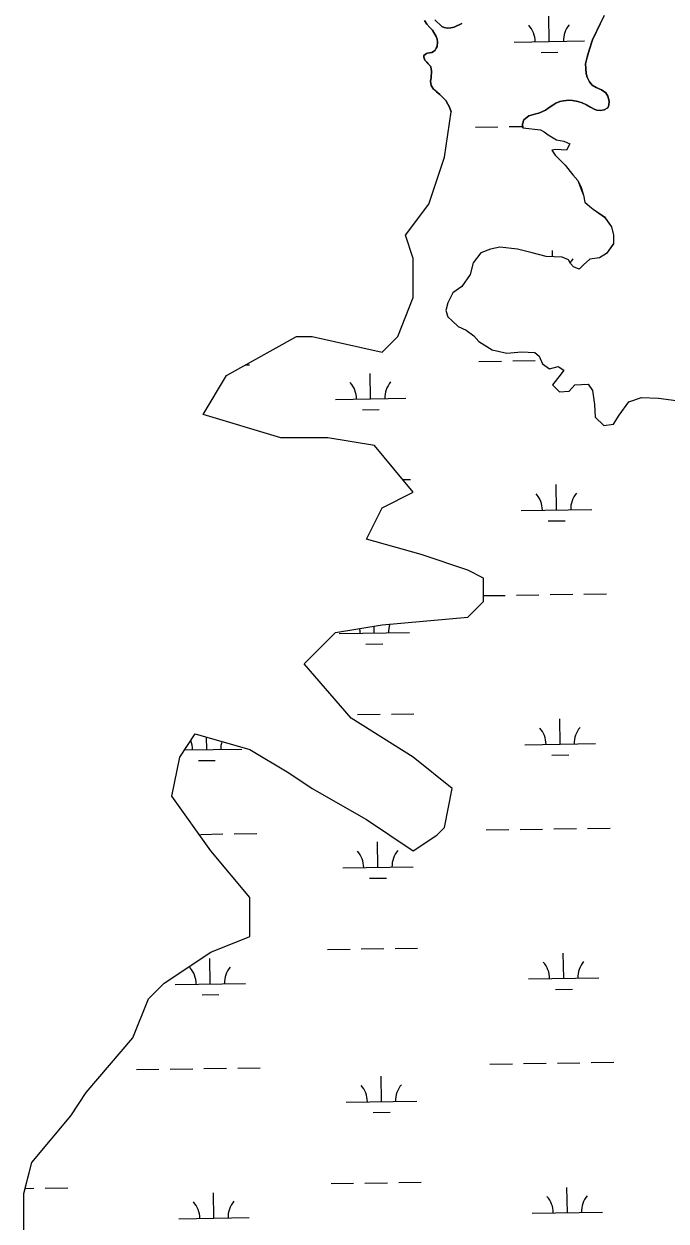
# Model space of a CAD drawing. Extents: x 3823584 to 3861785, y 301729 to 327625.
# Drawn here: x 3837238 to 3838149, y 310542 to 312242 of the extents above; entities that cross this region are included whole.
import ezdxf

# ---------------------------------------------------------------- set-up
doc = ezdxf.new("R2010")
doc.units = 0
for name, color, linetype in [('V-RIVR-GAGE', 7, 'Continuous'), ('V-TOPO-SHOR', 7, 'Continuous'), ('V-WETL-SWMP', 7, 'Continuous')]:
    doc.layers.add(name, color=color, linetype=linetype)

msp = doc.modelspace()

# ---------------------------------------------------------------- linework, layer by layer
at = {"layer": 'V-RIVR-GAGE'}
for p, q in [((3837945.8, 312094.2), (3837971, 312091.2)), ((3837971, 312091.2), (3837976, 312088.3)), ((3837976, 312088.3), (3837981.9, 312084.3)), ((3837981.9, 312084.3), (3837993.9, 312077.3)), ((3837993.9, 312077.3), (3838003.9, 312075.3)), ((3837992.9, 312063.3), (3837986.9, 312062.3)), ((3837986.9, 312062.3), (3837991.9, 312055.3)), ((3838007.9, 312062.3), (3837992.9, 312063.3)), ((3838003.9, 312075.3), (3838012.8, 312071.3)), ((3838012.8, 312071.3), (3838007.9, 312062.3)), ((3837991.9, 312055.3), (3838005.9, 312041.4)), ((3838005.9, 312041.4), (3838016.8, 312027.4)), ((3838016.8, 312027.4), (3838023.8, 312019.4)), ((3838023.8, 312019.4), (3838030.8, 312001.9))]:
    msp.add_line(p, q, dxfattribs=at)
at = {"layer": 'V-TOPO-SHOR'}
for p, q in [((3837834.7, 312052.4), (3837844.2, 312116.9)), ((3837812.5, 311986), (3837834.7, 312052.4)), ((3838030.8, 312001.9), (3838031.8, 311998.5)), ((3838031.8, 311998.5), (3838033.8, 311988.5)), ((3837779.4, 311941.8), (3837812.5, 311986)), ((3838033.8, 311988.5), (3838040.8, 311982.5)), ((3838040.8, 311982.5), (3838045.7, 311978.5)), ((3838045.7, 311978.5), (3838061.7, 311967.5)), ((3838061.7, 311967.5), (3838071.7, 311953.6)), ((3837790.4, 311908.6), (3837779.4, 311941.8)), ((3838071.7, 311953.6), (3838074.7, 311941.6)), ((3838074.7, 311941.6), (3838074.7, 311929.6)), ((3837913.1, 311924.7), (3837900.2, 311921.7)), ((3837938.1, 311921.7), (3837913.1, 311924.7)), ((3838074.7, 311929.6), (3838064.7, 311915.7)), ((3837790.4, 311853.2), (3837790.4, 311908.6)), ((3837886.2, 311916.7), (3837875.3, 311902.7)), ((3837900.2, 311921.7), (3837886.2, 311916.7)), ((3837959, 311916.7), (3837938.1, 311921.7)), ((3837978.9, 311911.7), (3837959, 311916.7)), ((3838001.9, 311910.7), (3837978.9, 311911.7)), ((3838010.8, 311906.7), (3838001.9, 311910.7)), ((3838013.8, 311901.7), (3838010.8, 311906.7)), ((3838040.8, 311907.7), (3838031.8, 311899.7)), ((3838054.7, 311909.7), (3838040.8, 311907.7)), ((3838064.7, 311915.7), (3838054.7, 311909.7)), ((3837875.3, 311902.7), (3837871.3, 311885.7)), ((3838017.8, 311896.7), (3838013.8, 311901.7)), ((3838025.8, 311893.7), (3838017.8, 311896.7)), ((3838031.8, 311899.7), (3838025.8, 311893.7)), ((3837871.3, 311885.7), (3837859.3, 311868.8)), ((3837846.4, 311859.8), (3837839.4, 311845.8)), ((3837859.3, 311868.8), (3837846.4, 311859.8)), ((3837768.3, 311797.9), (3837790.4, 311853.2)), ((3837839.4, 311845.8), (3837836.4, 311834.9)), ((3837836.4, 311834.9), (3837839.4, 311825.9)), ((3837839.4, 311825.9), (3837845.4, 311819.9)), ((3837845.4, 311819.9), (3837854.3, 311811.9)), ((3837854.3, 311811.9), (3837865.3, 311806.9)), ((3837865.3, 311806.9), (3837876.3, 311799)), ((3837525, 311742.6), (3837624.5, 311797.9)), ((3837624.5, 311797.9), (3837646.7, 311797.9)), ((3837646.7, 311797.9), (3837746.2, 311775.8)), ((3837746.2, 311775.8), (3837768.3, 311797.9)), ((3837876.3, 311799), (3837883.2, 311791)), ((3837883.2, 311791), (3837902.2, 311779)), ((3837902.2, 311779), (3837923.1, 311774)), ((3837923.1, 311774), (3837944.1, 311776)), ((3837944.1, 311776), (3837963, 311775)), ((3837963, 311775), (3837969, 311770)), ((3837969, 311770), (3837974, 311759.1)), ((3837974, 311759.1), (3837983.9, 311752.1)), ((3837983.9, 311752.1), (3837995.9, 311755.1)), ((3837995.9, 311755.1), (3838003.9, 311750.1)), ((3837491.8, 311687.2), (3837525, 311742.6)), ((3837998.9, 311743.1), (3837987.9, 311729.1)), ((3838003.9, 311750.1), (3837998.9, 311743.1)), ((3837987.9, 311729.1), (3837997.9, 311719.2)), ((3837997.9, 311719.2), (3838011.8, 311720.2)), ((3838011.8, 311720.2), (3838019.8, 311729.1)), ((3838019.8, 311729.1), (3838038.8, 311730.1)), ((3838038.8, 311730.1), (3838044.7, 311721.2)), ((3838044.7, 311721.2), (3838047.7, 311701.2)), ((3838082.6, 311686.2), (3838096.6, 311705.2)), ((3838096.6, 311705.2), (3838114.5, 311711.2)), ((3838114.5, 311711.2), (3838138.5, 311710.2)), ((3838138.5, 311710.2), (3838163.4, 311707.2)), ((3837602.4, 311654), (3837491.8, 311687.2)), ((3838047.7, 311701.2), (3838048.7, 311683.2)), ((3838074.7, 311673.3), (3838082.6, 311686.2)), ((3838048.7, 311683.2), (3838060.7, 311671.3)), ((3838060.7, 311671.3), (3838074.7, 311673.3)), ((3837668.8, 311654), (3837602.4, 311654)), ((3837735.1, 311643), (3837668.8, 311654)), ((3837790.4, 311576.6), (3837735.1, 311643)), ((3837746.2, 311554.5), (3837790.4, 311576.6)), ((3837724.1, 311510.2), (3837746.2, 311554.5)), ((3837801.5, 311488.1), (3837724.1, 311510.2)), ((3837867.8, 311465.9), (3837801.5, 311488.1)), ((3837889.9, 311454.9), (3837867.8, 311465.9)), ((3837889.9, 311421.7), (3837889.9, 311454.9)), ((3837867.8, 311399.5), (3837889.9, 311421.7)), ((3837746.2, 311388.5), (3837867.8, 311399.5)), ((3837679.8, 311377.4), (3837746.2, 311388.5)), ((3837635.6, 311333.1), (3837679.8, 311377.4)), ((3837702, 311255.7), (3837635.6, 311333.1)), ((3837790.4, 311200.3), (3837702, 311255.7)), ((3837458.7, 311200.3), (3837480.8, 311233.5)), ((3837480.8, 311233.5), (3837558.2, 311211.4)), ((3837558.2, 311211.4), (3837613.5, 311178.2)), ((3837447.6, 311145), (3837458.7, 311200.3)), ((3837845.7, 311156.1), (3837790.4, 311200.3)), ((3837613.5, 311178.2), (3837646.7, 311156.1)), ((3837502.9, 311067.6), (3837447.6, 311145)), ((3837646.7, 311156.1), (3837724.1, 311111.8)), ((3837834.7, 311100.8), (3837845.7, 311156.1)), ((3837724.1, 311111.8), (3837790.4, 311067.6)), ((3837823.6, 311089.7), (3837834.7, 311100.8)), ((3837790.4, 311067.6), (3837823.6, 311089.7)), ((3837558.2, 311001.2), (3837502.9, 311067.6)), ((3837558.2, 310945.8), (3837558.2, 311001.2)), ((3837502.9, 310923.7), (3837558.2, 310945.8)), ((3837436.6, 310879.4), (3837502.9, 310923.7)), ((3837414.4, 310857.3), (3837436.6, 310879.4)), ((3837392.3, 310802), (3837414.4, 310857.3)), ((3837326, 310724.5), (3837392.3, 310802)), ((3837303.9, 310691.3), (3837326, 310724.5)), ((3837248.6, 310624.9), (3837303.9, 310691.3)), ((3837237.5, 310580.7), (3837248.6, 310624.9)), ((3837237.5, 310492.1), (3837237.5, 310580.7))]:
    msp.add_line(p, q, dxfattribs=at)
for points in [[(3837806.1, 312246.4), (3837809.7, 312241.2), (3837813.9, 312236.8), (3837817.5, 312232.7), (3837822.9, 312223.7), (3837824.2, 312220.1), (3837824.9, 312216.2), (3837824.1, 312209.7), (3837822.9, 312207.2), (3837821.3, 312204.6), (3837819.2, 312202.5), (3837816.9, 312201.2), (3837813.6, 312200.5), (3837810.5, 312200.2), (3837808.9, 312199.7), (3837805.1, 312197.1), (3837805.3, 312194.3), (3837806.1, 312191.5), (3837806.9, 312190.2), (3837809.4, 312187.6), (3837811.7, 312185.3), (3837814.8, 312181.9), (3837815.9, 312178.6), (3837816.4, 312174.7), (3837815.6, 312165.1), (3837814.8, 312160.5), (3837815.6, 312154.1), (3837819.2, 312149.2), (3837823.3, 312145.5), (3837828.2, 312141.4), (3837832.3, 312137.3), (3837836.4, 312132.9), (3837839.5, 312128), (3837841.6, 312123.4), (3837844.2, 312116.9)], [(3837859.2, 312242.4), (3837848.4, 312237.3), (3837843.8, 312236), (3837838.4, 312235.8), (3837834, 312236.8), (3837831.1, 312238.1), (3837826.8, 312242.2)], [(3837992.9, 312129.1), (3837998.4, 312131.5), (3838003.8, 312132.7), (3838011.2, 312133.5), (3838016.4, 312133), (3838023.9, 312131.7), (3838030.1, 312129.6), (3838036.5, 312126.8), (3838041.9, 312123.7), (3838047.1, 312120.8), (3838051.2, 312119.5), (3838056.1, 312119), (3838061.2, 312119.8), (3838066.4, 312122.4), (3838068, 312126.5), (3838068.7, 312131.9), (3838066.4, 312139.1), (3838063.6, 312144), (3838057.7, 312148.2), (3838050.2, 312151.5), (3838044.5, 312154.9), (3838040.4, 312159.5), (3838037.1, 312166.2), (3838035.8, 312171.4), (3838035.3, 312178.6), (3838035, 312185.3), (3838037.1, 312194.6), (3838039.9, 312204.4), (3838044.6, 312219.3), (3838057.5, 312245.6)], [(3837945.8, 312094.2), (3837945.7, 312094.4), (3837945.5, 312099.3), (3837947.5, 312105.7), (3837954.2, 312111.1), (3837959.1, 312112.7), (3837964.3, 312114.2), (3837968.4, 312115.2), (3837972.8, 312117), (3837978, 312119.4), (3837983.4, 312123), (3837988.3, 312126.6), (3837992.9, 312129.1)], [(3837945.8, 312094.2), (3837945.7, 312094.4), (3837945.6, 312097.6)]]:
    msp.add_lwpolyline(points, dxfattribs=at)
at = {"layer": 'V-WETL-SWMP'}
for p, q in [((3837983.5, 312216.8), (3837982.9, 312252.8)), ((3837933.5, 312216), (3838033.5, 312217.6)), ((3837971.7, 312201.2), (3837995.7, 312201.6)), ((3837878.5, 312095.1), (3837910.5, 312095.6)), ((3837926.5, 312095.9), (3837945.7, 312096.1)), ((3837988.2, 311911.3), (3837988, 311920.2)), ((3837551.6, 311757.4), (3837557.7, 311757.5)), ((3837883.6, 311762.5), (3837915.6, 311763)), ((3837931.6, 311763.2), (3837963.6, 311763.7)), ((3837729.8, 311709.4), (3837729.3, 311745.4)), ((3837679.8, 311708.6), (3837779.8, 311710.1)), ((3837718.1, 311693.7), (3837742.1, 311694.1)), ((3837775.4, 311594.6), (3837786.2, 311594.8)), ((3837993.7, 311551.5), (3837993.2, 311587.5)), ((3837943.7, 311550.8), (3838043.7, 311552.3)), ((3837982, 311535.9), (3838006, 311536.3)), ((3837889.9, 311429.9), (3837920.7, 311430.3)), ((3837936.7, 311430.6), (3837968.7, 311431.1)), ((3837984.7, 311431.3), (3838016.7, 311431.8)), ((3838032.7, 311432.1), (3838064.7, 311432.6)), ((3837735, 311376.7), (3837734.8, 311386.6)), ((3837685, 311376), (3837785, 311377.5)), ((3837723.2, 311361.1), (3837747.2, 311361.5)), ((3837711.3, 311260.9), (3837743.3, 311261.4)), ((3837759.3, 311261.7), (3837791.3, 311262.1)), ((3837998.9, 311218.9), (3837998.3, 311254.9)), ((3837497, 311211.2), (3837496.7, 311229)), ((3837465.6, 311210.7), (3837547, 311211.9)), ((3837948.9, 311218.1), (3838048.9, 311219.7)), ((3837485.2, 311195.6), (3837509.2, 311195.9)), ((3837987.1, 311203.3), (3838011.1, 311203.7)), ((3837488, 311090.9), (3837520, 311091.4)), ((3837536, 311091.7), (3837568, 311092.2)), ((3837893.9, 311097.2), (3837925.9, 311097.7)), ((3837941.9, 311097.9), (3837973.9, 311098.4)), ((3837989.9, 311098.7), (3838021.9, 311099.2)), ((3838037.9, 311099.4), (3838069.9, 311099.9)), ((3837740.1, 311044.1), (3837739.5, 311080.1)), ((3837690.1, 311043.3), (3837790.1, 311044.9)), ((3837728.3, 311028.5), (3837752.3, 311028.8)), ((3837668.5, 310927.5), (3837700.5, 310928)), ((3837716.5, 310928.3), (3837748.5, 310928.8)), ((3837764.5, 310929), (3837796.5, 310929.5)), ((3838004, 310886.3), (3838003.4, 310922.3)), ((3837502.1, 310878.5), (3837501.6, 310914.5)), ((3837954, 310885.5), (3838054, 310887)), ((3837452.1, 310877.8), (3837552.1, 310879.3)), ((3837992.2, 310870.7), (3838016.2, 310871)), ((3837490.4, 310862.9), (3837514.4, 310863.3)), ((3837397.2, 310756.8), (3837429.2, 310757.3)), ((3837445.2, 310757.6), (3837477.1, 310758.1)), ((3837493.1, 310758.3), (3837525.1, 310758.8)), ((3837541.1, 310759.1), (3837573.1, 310759.5)), ((3837899, 310764.6), (3837931, 310765.1)), ((3837947, 310765.3), (3837979, 310765.8)), ((3837995, 310766.1), (3838027, 310766.5)), ((3838043, 310766.8), (3838075, 310767.3)), ((3837745.2, 310711.5), (3837744.7, 310747.4)), ((3837695.2, 310710.7), (3837795.2, 310712.2)), ((3837733.5, 310695.8), (3837757.5, 310696.2)), ((3837239.4, 310588.2), (3837251.7, 310588.4)), ((3837267.7, 310588.6), (3837299.7, 310589.1)), ((3837507.3, 310545.9), (3837506.7, 310581.9)), ((3837673.6, 310594.9), (3837705.6, 310595.4)), ((3837721.6, 310595.6), (3837753.6, 310596.1)), ((3837769.6, 310596.4), (3837801.6, 310596.9)), ((3838009.1, 310553.6), (3838008.6, 310589.6)), ((3837457.3, 310545.1), (3837557.3, 310546.7)), ((3837959.1, 310552.9), (3838059.1, 310554.4))]:
    msp.add_line(p, q, dxfattribs=at)
for points in [[(3837816.4, 312174.7), (3837815.9, 312178.6), (3837814.8, 312181.9), (3837811.7, 312185.3), (3837806.9, 312190.2), (3837806.1, 312191.5), (3837805.3, 312194.3), (3837805.1, 312197.1), (3837808.9, 312199.7), (3837810.5, 312200.2), (3837813.6, 312200.5), (3837816.9, 312201.2), (3837819.2, 312202.5), (3837821.3, 312204.6), (3837822.9, 312207.2), (3837824.1, 312209.7), (3837824.9, 312216.2), (3837824.2, 312220.1), (3837822.9, 312223.7), (3837817.5, 312232.7), (3837813.9, 312236.8), (3837809.7, 312241.2), (3837806.1, 312246.4)], [(3837821.1, 312247.6), (3837831.1, 312238.1), (3837834, 312236.8), (3837838.4, 312235.8), (3837843.8, 312236), (3837848.4, 312237.3), (3837859.2, 312242.4)], [(3838061.4, 312253.6), (3838044.6, 312219.3), (3838039.9, 312204.4), (3838037.1, 312194.6), (3838035, 312185.3), (3838035.3, 312178.6), (3838035.8, 312171.4), (3838037.1, 312166.2), (3838040.4, 312159.5), (3838044.5, 312154.9), (3838050.2, 312151.5), (3838057.7, 312148.2), (3838063.6, 312144), (3838066.4, 312139.1), (3838068.7, 312131.9), (3838068, 312126.5), (3838066.4, 312122.4), (3838061.2, 312119.8), (3838056.1, 312119), (3838051.2, 312119.5), (3838047.1, 312120.8), (3838036.5, 312126.8), (3838030.1, 312129.6), (3838023.9, 312131.7), (3838016.4, 312133), (3838011.2, 312133.5), (3838003.8, 312132.7), (3837998.4, 312131.5), (3837992.9, 312129.1), (3837988.3, 312126.6), (3837983.4, 312123), (3837978, 312119.4), (3837972.8, 312117), (3837968.4, 312115.2), (3837964.3, 312114.2), (3837954.2, 312111.1), (3837947.5, 312105.7), (3837945.5, 312099.3), (3837945.8, 312094.2), (3837971, 312091.3), (3837976, 312088.3), (3837981.9, 312084.3), (3837993.9, 312077.3), (3838003.9, 312075.3), (3838012.8, 312071.3), (3838007.9, 312062.3), (3837992.9, 312063.3), (3837986.9, 312062.3), (3837991.9, 312055.3), (3838005.9, 312041.4), (3838016.8, 312027.4), (3838023.8, 312019.4), (3838028.8, 312009.5), (3838031.8, 311998.5), (3838033.8, 311988.5), (3838040.8, 311982.5), (3838045.7, 311978.5), (3838061.7, 311967.6), (3838071.7, 311953.6), (3838074.7, 311941.6), (3838074.7, 311929.7), (3838064.7, 311915.7), (3838054.7, 311909.7), (3838040.8, 311907.7), (3838031.8, 311899.7), (3838025.8, 311893.7), (3838017.8, 311896.7)], [(3837237.5, 310492.1), (3837237.5, 310580.6), (3837248.6, 310624.9), (3837303.9, 310691.3), (3837326, 310724.5), (3837392.3, 310802), (3837414.4, 310857.3), (3837436.6, 310879.4), (3837502.9, 310923.7), (3837558.2, 310945.8), (3837558.2, 311001.2), (3837502.9, 311067.5), (3837447.6, 311145), (3837458.7, 311200.3), (3837480.8, 311233.5), (3837558.2, 311211.4), (3837613.5, 311178.2), (3837646.7, 311156.1), (3837724.1, 311111.8), (3837790.4, 311067.5), (3837823.6, 311089.7), (3837834.7, 311100.7), (3837845.7, 311156.1), (3837790.4, 311200.3), (3837702, 311255.7), (3837635.6, 311333.1), (3837679.8, 311377.4), (3837746.2, 311388.5), (3837867.8, 311399.5), (3837889.9, 311421.7), (3837889.9, 311454.9), (3837867.8, 311465.9), (3837801.5, 311488.1), (3837724.1, 311510.2), (3837746.2, 311554.4), (3837790.4, 311576.6), (3837735.1, 311643), (3837668.8, 311654), (3837602.4, 311654), (3837491.8, 311687.2), (3837525, 311742.6), (3837624.5, 311797.9), (3837646.7, 311797.9), (3837746.2, 311775.8), (3837768.3, 311797.9), (3837790.4, 311853.2), (3837790.4, 311908.6), (3837779.4, 311941.8), (3837812.5, 311986), (3837834.7, 312052.4), (3837844.2, 312116.9), (3837841.6, 312123.4), (3837839.5, 312128), (3837836.4, 312132.9), (3837832.3, 312137.3), (3837828.2, 312141.4), (3837819.2, 312149.2), (3837815.6, 312154.1), (3837814.8, 312160.5), (3837815.6, 312165.1), (3837816.4, 312174.7)], [(3838017.8, 311896.7), (3838013.8, 311901.7), (3838010.9, 311906.7), (3838001.9, 311910.7), (3837978.9, 311911.7), (3837959, 311916.7), (3837938.1, 311921.7), (3837913.1, 311924.7), (3837900.2, 311921.7), (3837886.2, 311916.7), (3837875.3, 311902.7), (3837871.3, 311885.8), (3837859.3, 311868.8), (3837846.4, 311859.8), (3837839.4, 311845.9), (3837836.4, 311834.9), (3837839.4, 311825.9), (3837845.4, 311819.9), (3837854.3, 311811.9), (3837865.3, 311807), (3837876.3, 311799), (3837883.2, 311791), (3837902.2, 311779), (3837923.1, 311774), (3837944.1, 311776), (3837963, 311775), (3837969, 311770), (3837974, 311759.1), (3837983.9, 311752.1), (3837995.9, 311755.1), (3838003.9, 311750.1), (3837998.9, 311743.1), (3837987.9, 311729.2), (3837997.9, 311719.2), (3838011.8, 311720.2), (3838019.8, 311729.2), (3838038.8, 311730.1), (3838044.7, 311721.2), (3838047.7, 311701.2), (3838048.7, 311683.3), (3838060.7, 311671.3), (3838074.7, 311673.3), (3838082.6, 311686.3), (3838096.6, 311705.2), (3838114.5, 311711.2), (3838138.5, 311710.2), (3838163.4, 311707.2)]]:
    msp.add_lwpolyline(points, dxfattribs=at)
for centre, start, end in [((3837928.2, 312216.4), 0.1115, 41.6552), ((3838038.7, 312218.1), 140.1115, 181.6552), ((3838043.8, 311885.5), 140.1115, 150.5072), ((3837674.6, 311709), 0.1115, 41.6552), ((3837785.1, 311710.7), 140.1115, 181.6552), ((3837938.5, 311551.2), 0.1115, 41.6552), ((3838049, 311552.9), 140.1115, 181.6552), ((3837679.7, 311376.3), 0.1115, 11.1234), ((3837790.2, 311378), 161.1577, 181.6552), ((3837943.6, 311218.5), 0.1115, 41.6552), ((3838054.1, 311220.2), 140.1115, 181.6552), ((3837441.8, 311210.8), 0.1115, 22.0189), ((3837552.2, 311212.5), 163.0814, 181.6552), ((3837684.8, 311043.7), 0.1115, 41.6552), ((3837795.3, 311045.4), 140.1115, 181.6552), ((3837948.7, 310885.9), 0.1115, 41.6552), ((3838059.2, 310887.6), 140.1115, 181.6552), ((3837446.9, 310878.2), 0.1115, 41.6552), ((3837557.4, 310879.9), 140.1115, 181.6552), ((3837690, 310711.1), 0.1115, 41.6552), ((3837800.4, 310712.8), 140.1115, 181.6552), ((3837452, 310545.5), 0.1115, 41.6552), ((3837562.5, 310547.2), 140.1115, 181.6552), ((3837953.9, 310553.3), 0.1115, 41.6552), ((3838064.3, 310555), 140.1115, 181.6552)]:
    msp.add_arc(centre, 35.2, start, end, dxfattribs=at)

doc.saveas('drawing.dxf')
